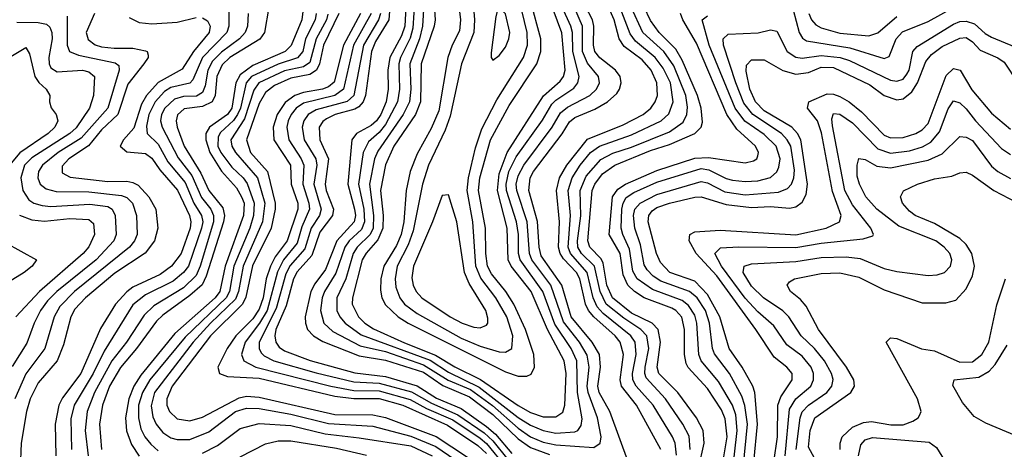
# Model space of a CAD drawing. Header units: inches. Extents: x 501365 to 657855, y 482276 to 547543.
# Tile 283 of 656: x 590651 to 593771, y 501211 to 502570. Entities that reach past the tile are written whole.
import ezdxf

# ---------------------------------------------------------------- set-up
doc = ezdxf.new("R2010")
doc.units = ezdxf.units.IN
doc.header["$MEASUREMENT"] = 0
doc.layers.add('A5590', color=7, linetype='Continuous')

msp = doc.modelspace()

# ---------------------------------------------------------------- linework, layer by layer
at = {"layer": 'A5590', "color": 5}
for points, elevation in [([(591878.5, 502690), (591871.7, 502550), (591860.4, 502519.6), (591823.3, 502450), (591817.1, 502410), (591818.9, 502350), (591812.6, 502310), (591795.4, 502270), (591781.5, 502250), (591764.6, 502235.4), (591717.9, 502210), (591703.2, 502190), (591690.9, 502050), (591712.2, 501970), (591714.7, 501950), (591710.5, 501930), (591655.6, 501870), (591620.4, 501779.6), (591586, 501734), (591573.9, 501710), (591555.9, 501630), (591556.3, 501610), (591563.1, 501590), (591581.6, 501570), (591612, 501552), (591726.7, 501506.7), (591810, 501492.9), (591930, 501454.3), (591992.2, 501412.2), (592076.4, 501376.4), (592150, 501320.8), (592230, 501243.3), (592270, 501216), (592330, 501194.3)], 2620), ([(591906.6, 502690), (591896.3, 502543.7), (591887.9, 502512.1), (591857.6, 502450), (591852.5, 502430), (591854.7, 502350), (591848.4, 502310), (591810, 502238.6), (591790, 502213.5), (591756.3, 502183.7), (591739.2, 502150), (591724.8, 502050), (591741.2, 501970), (591743.4, 501930), (591733.8, 501906.2), (591694.8, 501870), (591680.9, 501850), (591652.3, 501767.7), (591617.2, 501710), (591609.5, 501689.5), (591604.3, 501650), (591614.9, 501610), (591643.2, 501583.2), (591730, 501537.8), (591810, 501519.5), (591930, 501478.3), (592009, 501429), (592079.5, 501399.5), (592149.4, 501349.4), (592230, 501276.9), (592270, 501249.7), (592310, 501233.4), (592350, 501224.2), (592470, 501216.4), (592490.5, 501229.5), (592493.3, 501250), (592482.2, 501310), (592451.9, 501390), (592449.3, 501410), (592455.5, 501470), (592448.9, 501508.9), (592424.5, 501550), (592374.2, 501614.2), (592334.1, 501730), (592273.9, 501810), (592266.5, 501830), (592258.6, 501930), (592226, 502030), (592224.2, 502050), (592230, 502075.9), (592248.3, 502110), (592338, 502230), (592365, 502275), (592386.6, 502293.4), (592458, 502330), (592478.2, 502350), (592487.7, 502370), (592484.8, 502390), (592450, 502432.6), (592434.1, 502470), (592434.3, 502550), (592382.7, 502670)], 2640), ([(591935.4, 502690), (591927, 502550), (591917.4, 502510), (591887.3, 502430), (591890.2, 502349.8), (591886.3, 502310), (591866.4, 502270), (591785.6, 502154.4), (591775.7, 502130), (591759, 502050), (591772.4, 501950), (591770.5, 501910), (591761.1, 501890), (591720.3, 501850), (591707.5, 501830), (591684.1, 501750), (591656.1, 501690), (591656.1, 501650), (591665.1, 501630), (591682.6, 501610), (591733.2, 501573.2), (591952.1, 501492.1), (592010, 501454.3), (592107.2, 501407.2), (592230, 501311.5), (592270, 501286.6), (592309.9, 501270.1), (592350, 501261.4), (592410, 501265.4), (592419, 501270), (592430, 501285.4), (592432.8, 501307.2), (592418, 501390), (592416.1, 501490), (592398.1, 501530), (592346.7, 501606.7), (592309.1, 501710), (592236.4, 501810), (592231.2, 501830), (592231.3, 501890), (592225.5, 501930), (592193.8, 502030), (592192.1, 502050), (592201.3, 502090), (592224.1, 502135.9), (592308, 502252), (592337.6, 502302.4), (592350, 502315.9), (592406.4, 502353.6), (592419.1, 502370), (592423.5, 502390), (592403.9, 502470), (592402.3, 502530), (592397.6, 502550), (592369.6, 502609.6)], 2660), ([(592682.4, 501210), (592605.1, 501350), (592557.7, 501410), (592553.9, 501430), (592564.6, 501510), (592553.3, 501550), (592537.8, 501570), (592470.1, 501630.1), (592453.8, 501650), (592444.2, 501670), (592426.1, 501750), (592415.3, 501770), (592373.8, 501813.8), (592363.6, 501830), (592358.5, 501850), (592361.6, 501930), (592351.5, 502030), (592361, 502070), (592384.2, 502110), (592450, 502192.2), (592563.1, 502236.9), (592626, 502270), (592650.3, 502290), (592664.5, 502310), (592671.6, 502330), (592669.7, 502370), (592651.7, 502410), (592622.9, 502442.9), (592565.8, 502485.8), (592550.4, 502510), (592535, 502570), (592481.7, 502690)], 2580), ([(591554.7, 502650), (591545.4, 502570), (591511.6, 502488.4), (591492.3, 502470), (591390, 502424.8), (591350, 502395.7), (591335.9, 502370), (591322.7, 502290), (591309.4, 502270), (591252.4, 502230), (591241.2, 502210), (591241, 502190), (591253, 502150), (591290.5, 502090.5), (591337.6, 502037.6), (591354.1, 502010), (591361.9, 501990), (591360.4, 501950), (591302.5, 501790), (591284.8, 501710), (591270.1, 501689.9), (591143.1, 501576.9), (591035.1, 501444.9), (591012.3, 501410), (590996.4, 501370), (590986.2, 501310), (590989.3, 501269.3), (591005.2, 501225.2), (591029.2, 501189.2)], 2420), ([(591961.8, 502650), (591967.5, 502570), (591964.6, 502550), (591922.8, 502430), (591920.5, 502310), (591904.7, 502270), (591837, 502170), (591810, 502111.1), (591794.3, 502030), (591802.3, 501950), (591801.3, 501910), (591786.3, 501873.7), (591748.4, 501831.6), (591735.8, 501810), (591705.4, 501690), (591705, 501670), (591724.9, 501630), (591744.8, 501610), (591772, 501592), (591870, 501547.3), (591968.8, 501508.8), (592030, 501471.4), (592111, 501431), (592230, 501349.1), (592270, 501326.5), (592310, 501313.3), (592350, 501312.8), (592372.2, 501327.8), (592378.5, 501350), (592382.2, 501450), (592376.3, 501490), (592323.8, 501590), (592272, 501710), (592208, 501790), (592198.6, 501810), (592196, 501910), (592164.8, 502030), (592170, 502082.5), (592195.2, 502150), (592311.2, 502328.8), (592364, 502376), (592373.9, 502390), (592379.4, 502410), (592368.7, 502528.7), (592330.7, 502630.7)], 2680), ([(592037.8, 502650), (592047.4, 502570), (592044.7, 502535.3), (592021.4, 502490), (592007.9, 502450), (591978.8, 502281.2), (591954.7, 502225.3), (591910, 502145.9), (591888, 502090), (591875.9, 502030), (591868.5, 501930), (591860.2, 501890), (591844.9, 501855.1), (591804.6, 501790), (591795.3, 501750), (591794.4, 501714.4), (591798.9, 501690), (591810, 501667.5), (591849.7, 501630), (591881.4, 501610), (592190, 501455.6), (592230, 501441.5), (592258.2, 501441.8), (592271.8, 501448.1), (592282.4, 501470), (592280.3, 501510), (592253.6, 501590), (592216.8, 501670), (592191.5, 501710), (592145.5, 501765.5), (592133.2, 501790), (592127.5, 501830), (592126.8, 501910), (592104.3, 502030), (592108.6, 502070), (592142.9, 502190), (592201.8, 502298.2), (592289.4, 502430), (592302.1, 502470), (592302.7, 502510), (592269.5, 502630)], 2720), ([(592085.4, 502650), (592092.1, 502570), (592089.8, 502530), (592051, 502430), (592015.5, 502264.5), (591999.5, 502220.5), (591945.9, 502110), (591927.5, 502050), (591897.7, 501902.3), (591882, 501858), (591847.2, 501790), (591840.8, 501750), (591843.1, 501723.1), (591855, 501690), (591870.4, 501670), (591910, 501639.9), (592050, 501562.4), (592110, 501536.9), (592170, 501519.2), (592190, 501518.2), (592210, 501529.4), (592213.3, 501570), (592194.1, 501630), (592159.6, 501690), (592112.4, 501752.4), (592096.2, 501790), (592086.3, 501930), (592068.9, 502030), (592073.2, 502070), (592095, 502165), (592115.6, 502224.4), (592163.1, 502316.9), (592247.6, 502450), (592260.2, 502490), (592259.4, 502530), (592235.1, 502630)], 2740), ([(592582.1, 501162.1), (592521, 501330), (592487.6, 501390), (592482.5, 501410), (592491.5, 501470), (592488.4, 501510), (592465.4, 501550), (592398.2, 501630), (592368.4, 501730), (592302.8, 501822.8), (592296.5, 501850), (592291.7, 501931.7), (592264.7, 502030), (592268.2, 502070), (592279.2, 502090), (592370, 502209.4), (592393.1, 502246.9), (592410, 502260.8), (592473.4, 502286.6), (592513.8, 502310), (592542.9, 502337.1), (592551.7, 502350), (592556.5, 502370), (592553.1, 502390), (592539.3, 502410), (592489.1, 502449.1), (592473.5, 502470), (592469.2, 502490), (592470.3, 502549.7), (592465.7, 502570), (592419.2, 502659.2)], 2620), ([(592732.1, 501192.1), (592727.4, 501230), (592719.2, 501250), (592657.7, 501350), (592604.3, 501410), (592593.7, 501430), (592592.7, 501450), (592604.7, 501510), (592600.9, 501550), (592587.4, 501570), (592500.2, 501640.2), (592481, 501661), (592468, 501690), (592449.5, 501770), (592395.8, 501830), (592388.5, 501850), (592396.7, 501950), (592389.2, 502030), (592401.5, 502070), (592426.7, 502110), (592460.1, 502150), (592488, 502170), (592590, 502206), (592683, 502250), (592707.4, 502272.6), (592721.1, 502310), (592712.6, 502370), (592690, 502417.1), (592665, 502450), (592602.1, 502502.1), (592585.5, 502525.5), (592537.3, 502650)], 2560), ([(590887.8, 502590), (590861.2, 502530), (590867.6, 502507.6), (590890, 502491.1), (590910, 502484.8), (590950, 502479.7), (591010, 502479.6), (591050, 502472.1), (591054.8, 502470), (591057.9, 502457.9), (591058.5, 502450), (591044.7, 502430), (590993.9, 502366.1), (590961.5, 502270), (590910, 502221.9), (590868.6, 502171.4), (590806.3, 502130), (590786.1, 502106.1), (590785.8, 502085.8), (590811.5, 502071.5), (590930, 502058.5), (590990, 502059.1), (591010, 502055.4), (591026.3, 502046.3), (591060.2, 502010), (591082.3, 501970), (591088.8, 501910), (591078.1, 501870), (591048.3, 501831.7), (590952.5, 501767.5), (590859.2, 501690), (590826, 501654), (590812.7, 501630), (590790, 501540.7), (590770, 501490.4), (590710, 501421.2), (590684, 501370), (590672.4, 501330), (590655.3, 501230), (590652.3, 501150)], 2280), ([(591313.6, 502610), (591313.6, 502550), (591307.5, 502530), (591229.8, 502450.2), (591199.9, 502380.1), (591190, 502369.2), (591130, 502355.4), (591110, 502343.2), (591079.8, 502310), (591060.2, 502270), (591053, 502233), (591055.2, 502210), (591090, 502176.7), (591120.2, 502120.2), (591175.3, 502055.3), (591203.1, 501990), (591227.6, 501950), (591230.9, 501930), (591227.5, 501910), (591186.1, 501790), (591170, 501769.9), (591137.4, 501742.7), (591050, 501699.2), (591010, 501667.7), (590918.9, 501521.1), (590884.2, 501450), (590823.9, 501350), (590812.9, 501307.1), (590815.5, 501210)], 2340), ([(591375.1, 502590), (591373, 502550), (591365.6, 502530), (591347.8, 502510), (591290, 502467.8), (591261.5, 502438.5), (591247.3, 502410), (591238.7, 502361.3), (591230, 502339.4), (591211.4, 502328.6), (591170, 502326.9), (591141.1, 502318.9), (591110.5, 502290), (591100.7, 502270), (591097.4, 502250), (591102.3, 502230), (591152.9, 502132.9), (591196.9, 502076.9), (591227.4, 502007.4), (591256.4, 501970), (591265, 501950), (591264.7, 501930), (591223, 501790), (591210, 501761), (591170, 501721.7), (591075.9, 501664.1), (591045, 501635), (590989, 501550), (590942.5, 501490), (590888.1, 501390), (590864.4, 501330), (590858.2, 501270), (590867.6, 501190)], 2360), ([(591440.4, 502610), (591426.6, 502530), (591411.6, 502508.4), (591317.2, 502450), (591292.4, 502427.6), (591275.2, 502390), (591270.8, 502330), (591261.2, 502310), (591230, 502295.6), (591172, 502288), (591151.2, 502268.8), (591146.8, 502250), (591150, 502230), (591172.1, 502170), (591224.9, 502084.9), (591250, 502029.5), (591295, 501975), (591299.7, 501950), (591296.4, 501930), (591241.9, 501758.1), (591228.7, 501731.3), (591190, 501697.3), (591104.5, 501635.5), (591084.5, 501615.5), (591021.4, 501530), (590970.3, 501469.7), (590936.1, 501410), (590913.9, 501350), (590903.9, 501290), (590910.2, 501210.2)], 2380), ([(591590.8, 502590), (591587.1, 502570), (591556.1, 502510), (591548.3, 502470), (591530.9, 502449.1), (591470.5, 502429.5), (591385.4, 502390), (591368.7, 502370), (591350.4, 502290), (591341.6, 502270), (591328.7, 502251.3), (591287, 502213), (591280.3, 502199.7), (591278.7, 502170), (591288.2, 502150), (591323.2, 502103.2), (591359.4, 502070), (591372, 502052), (591394.3, 501990), (591392, 501950), (591380.3, 501910), (591329.9, 501790), (591315.3, 501710), (591305, 501690), (591174.9, 501565.1), (591063.9, 501430), (591039.9, 501390), (591028, 501350), (591027.2, 501310), (591035.4, 501275.4), (591047.5, 501250), (591066.2, 501226.2), (591090, 501206.1)], 2440), ([(591627.2, 502587.2), (591622.9, 502570), (591590.3, 502509.7), (591570, 502435.2), (591550, 502421.3), (591490, 502407.8), (591409.1, 502370), (591392.9, 502347.1), (591363.4, 502256.6), (591320.3, 502190), (591323.3, 502170), (591334.4, 502150), (591404.2, 502070), (591427.7, 501990), (591420.4, 501930), (591358.9, 501790), (591344, 501710), (591334.4, 501685.6), (591255.7, 501610), (591201.2, 501550), (591078.5, 501390), (591068, 501348), (591073.3, 501313.3), (591083.3, 501290), (591104.1, 501264.1), (591130, 501247), (591150, 501241.1), (591190, 501242), (591250, 501265.6), (591334.9, 501330), (591370, 501340.8), (591410, 501339.3), (591510, 501321.8), (591630, 501292), (591770, 501284.1), (591890, 501252.4), (591970, 501219.8), (592070, 501150.6)], 2460), ([(591662.7, 502590), (591613.9, 502490), (591600.9, 502430), (591591.3, 502410), (591570, 502397), (591510, 502385.5), (591458, 502362), (591430, 502339.4), (591410, 502305.3), (591370, 502190), (591382, 502150), (591436.6, 502090), (591460.3, 501990), (591460.5, 501970), (591448.3, 501910), (591388.4, 501791.6), (591367.9, 501692.1), (591357.4, 501670), (591256, 501570), (591134, 501410), (591117, 501370), (591117.3, 501350), (591125.2, 501330), (591150, 501306.5), (591190, 501301), (591230, 501312.1), (591346.4, 501373.6), (591370, 501378.4), (591410, 501375.7), (591650, 501320.9), (591770, 501319.7), (591810, 501311.6), (591970.6, 501250.6), (592070, 501185.9)], 2480), ([(591731.4, 502590), (591677.3, 502490), (591647.1, 502372.9), (591630, 502358.1), (591610.1, 502350), (591550, 502339.5), (591522.9, 502330), (591492.4, 502307.6), (591466.5, 502270), (591454.4, 502230), (591456.1, 502190), (591509.1, 502110), (591511.3, 502050), (591532.4, 501990), (591532.8, 501970), (591498.9, 501870), (591460.9, 501819.1), (591445.3, 501790), (591432.5, 501750), (591422.9, 501690), (591410, 501653.5), (591390, 501623), (591336.3, 501570), (591307.9, 501530), (591279.3, 501470), (591283.7, 501450), (591310, 501440.8), (591410, 501435.1), (591650, 501378.3), (591710, 501371), (591790, 501371.5), (591865.3, 501350), (592006.8, 501286.8), (592102.7, 501222.7), (592130, 501197.1)], 2520), ([(591764.2, 502590), (591709.1, 502490), (591677.3, 502350), (591649.3, 502330.7), (591550, 502306), (591527.4, 502290), (591510.8, 502270), (591501.5, 502250), (591497.5, 502230), (591504.3, 502190), (591542.8, 502130), (591550.9, 502110), (591548.2, 502050), (591567.6, 501990), (591569.7, 501970), (591545.1, 501914.8), (591530, 501862.6), (591487.4, 501810), (591467.4, 501772.6), (591435.2, 501650), (591410.7, 501609.3), (591365, 501550), (591353.4, 501510), (591360.7, 501490), (591399.2, 501470), (591636.6, 501410), (591710, 501397), (591790, 501395.4), (591888, 501368), (591939.6, 501339.6), (592023.2, 501303.2), (592110, 501245.2), (592130, 501228.8), (592190, 501154.8)], 2540), ([(591794.7, 502590), (591787.5, 502570), (591740.4, 502490), (591709.6, 502330), (591688.7, 502311.3), (591590, 502285.4), (591565, 502270), (591551.2, 502250), (591546.1, 502230), (591552.2, 502190), (591589.7, 502129.7), (591592.5, 502110), (591583.3, 502050), (591606.7, 501970), (591601.2, 501950), (591574.8, 501910), (591555, 501845), (591508.3, 501791.7), (591494.1, 501765.9), (591464, 501656), (591410.3, 501550), (591409.5, 501530), (591416.2, 501516.2), (591425.8, 501505.8), (591456.4, 501490), (591590, 501452.8), (591710, 501424.5), (591790, 501420), (591892.6, 501392.6), (591956.1, 501356.1), (592039.5, 501319.5), (592122.3, 501262.3), (592150, 501237.1), (592197.9, 501177.9)], 2560), ([(591823.2, 502596.8), (591820.3, 502570), (591778.8, 502501.2), (591765.3, 502470), (591746.3, 502330), (591739.4, 502310), (591725.8, 502294.2), (591712.9, 502287.1), (591650.1, 502270), (591623.2, 502256.8), (591611.7, 502248.3), (591600.4, 502230), (591602.2, 502190), (591629.5, 502130), (591618.7, 502050), (591621.9, 502030), (591645.5, 501970), (591642.6, 501950), (591602.2, 501897.8), (591576.2, 501823.8), (591530, 501772.6), (591518.3, 501750), (591495.2, 501664.8), (591463.1, 501590), (591459.5, 501570), (591462.2, 501550), (591473.4, 501533.4), (591490, 501521.6), (591571.4, 501491.4), (591712.6, 501452.6), (591810, 501440.9), (591910, 501411.7), (591972, 501372), (592050, 501340.1), (592130, 501282.8), (592158.4, 501258.4), (592210, 501196.8)], 2580), ([(592775.8, 501210), (592772.3, 501252.3), (592752.3, 501290), (592697.7, 501370), (592636.2, 501436.2), (592631.8, 501450), (592633.1, 501470), (592644.1, 501530), (592637.6, 501570), (592619.5, 501590), (592565, 501625), (592508.8, 501670), (592490, 501709.9), (592472.4, 501790), (592431.3, 501830), (592420, 501850), (592418.8, 501870), (592429.5, 501949.5), (592426.7, 502030), (592445.4, 502074.6), (592491.9, 502128.1), (592530, 502147.7), (592590, 502167), (592710, 502215.6), (592753.7, 502246.3), (592765.3, 502270), (592767.2, 502292.8), (592761.4, 502330), (592724, 502424), (592691.7, 502470), (592625.9, 502530), (592588.3, 502610)], 2540), ([(592802, 501150), (592819.6, 501230), (592816.5, 501270), (592795.5, 501310), (592736.2, 501390), (592675.8, 501450), (592671.1, 501470), (592681.6, 501550), (592674, 501590), (592654.9, 501610), (592590, 501641.2), (592529.6, 501689.6), (592511.5, 501730), (592499.6, 501799.6), (592493, 501813), (592457.3, 501850), (592451.2, 501870), (592465.4, 502030), (592473.8, 502050), (592497.9, 502082.1), (592536.3, 502110), (592650, 502155.8), (592710, 502174.8), (592790.1, 502209.9), (592809.9, 502230), (592814.1, 502245.9), (592810.2, 502289.8), (592798.2, 502330), (592750, 502442), (592730, 502476.4), (592676.7, 502530), (592650, 502567.8), (592629.7, 502610)], 2520), ([(592872.5, 501130), (592892.4, 501250), (592886.8, 501306.8), (592874.9, 501334.9), (592830, 501403), (592769, 501469), (592762.3, 501482.3), (592757.9, 501510), (592757.9, 501590), (592748.6, 501628.6), (592730.2, 501650), (592717.6, 501657.6), (592630, 501690.2), (592599, 501710), (592577.6, 501730), (592562.7, 501762.7), (592553.7, 501830), (592518.9, 501890), (592529.8, 502010), (592546.5, 502033.5), (592570, 502049.5), (592670, 502092.9), (592790, 502132.4), (592833.8, 502133.8), (592950, 502116.8), (592976.2, 502123.8), (592986.2, 502130), (592990, 502139.3), (592992, 502150), (592982.8, 502170), (592923.3, 502223.3), (592891.8, 502270), (592795.8, 502495.8), (592752.1, 502570), (592745, 502590)], 2480), ([(593101.4, 502601.4), (593120.4, 502530), (593131.7, 502511.7), (593143.7, 502503.7), (593281.2, 502481.2), (593390, 502447.2), (593406.4, 502453.6), (593427.7, 502510), (593448.3, 502531.7), (593530, 502564.1), (593610, 502609)], 2460), ([(593151.6, 502590), (593159.9, 502570), (593173.6, 502553.6), (593190, 502544.6), (593250, 502527.7), (593341.1, 502518.9), (593370, 502529.1), (593430, 502579.9)], 2480), ([(590642.2, 502562.2), (590710, 502561.2), (590735.5, 502555.5), (590746.1, 502546.1), (590752.9, 502530), (590754.1, 502510), (590743, 502450), (590744.1, 502430), (590750, 502418), (590770, 502405.1), (590850, 502410.7), (590870, 502404.7), (590888.3, 502390), (590884.7, 502330), (590872.7, 502290), (590830, 502227.4), (590810.1, 502209.9), (590690, 502133.1), (590666.6, 502110), (590654.7, 502070), (590660.7, 502030), (590680.3, 502000.3), (590695.7, 501990), (590721.9, 501981.9), (590750, 501979.4), (590873.4, 501986.6), (590930, 501978.6), (590944.1, 501970), (590953.8, 501950), (590957, 501890), (590949, 501870), (590893.4, 501810), (590768.9, 501710), (590739.3, 501680.7), (590716.6, 501650), (590696.4, 501610), (590673.6, 501546.4), (590627.7, 501472.3)], 2240), ([(590801.7, 502581.7), (590801.4, 502490), (590809.3, 502469.3), (590837.9, 502457.9), (590953.4, 502433.4), (590964.7, 502424.7), (590966.1, 502410), (590929.8, 502290), (590845.3, 502194.7), (590772.7, 502150), (590723.3, 502110), (590710.4, 502090), (590708.2, 502070), (590716.3, 502050), (590734.9, 502034.9), (590766.2, 502026.2), (590870, 502025.4), (590974.1, 502014.1), (590990, 502006.9), (591008.5, 501990), (591021.4, 501950), (591022.8, 501890), (591015.2, 501870), (590999.4, 501850), (590824.3, 501710), (590778, 501662), (590760.8, 501630), (590731, 501530), (590670, 501449.4), (590635.7, 501370)], 2260), ([(591230, 502575.6), (591246.3, 502566.3), (591254.7, 502550), (591250.9, 502530), (591201.6, 502470), (591166.3, 502413.7), (591090, 502371.7), (591052.4, 502330), (591037.5, 502302.5), (591012.9, 502227.1), (590979.5, 502190), (590969.7, 502170), (590990, 502152.1), (591050, 502146.3), (591070, 502131.5), (591094.8, 502094.8), (591150.6, 502030.6), (591189.2, 501950), (591193.5, 501930), (591191.2, 501910), (591162.8, 501830), (591131.8, 501790), (591096.1, 501763.9), (591010, 501723.3), (590990, 501708.8), (590954.1, 501670), (590907.5, 501592.5), (590844.8, 501450), (590787.1, 501372.9), (590774.9, 501350), (590763.6, 501290), (590765.1, 501190)], 2320), ([(590997.4, 502577.4), (591030, 502561.6), (591070, 502557), (591150, 502562), (591210, 502576.7)], 2320), ([(592908.5, 501130), (592924.4, 501270), (592919.9, 501319.9), (592909.3, 501350), (592865.2, 501425.2), (592810.3, 501490.3), (592803.1, 501510), (592796.4, 501610), (592790, 501635.3), (592770, 501665.9), (592750, 501681.1), (592656.1, 501716.1), (592607.3, 501750), (592594.2, 501774.2), (592583.4, 501843.4), (592561.6, 501890), (592557.2, 501910), (592558.5, 501970), (592562.7, 501990), (592572.9, 502007.1), (592596.8, 502023.2), (592670, 502055.8), (592810, 502099.5), (592834.8, 502094.8), (592890, 502067.9), (592910, 502062.8), (592950, 502058), (592990, 502060.4), (593030, 502070.8), (593050, 502088.7), (593056.6, 502103.4), (593060.1, 502130), (593047.7, 502170), (593010, 502207), (592948.7, 502248.7), (592917.8, 502290), (592835.3, 502490), (592813.6, 502570), (592830, 502581.9)], 2460), ([(592943.7, 501150), (592957.1, 501290), (592948.7, 501348.7), (592938.7, 501378.7), (592900.3, 501450), (592852.4, 501512.4), (592846.4, 501530), (592836.2, 501610), (592824.2, 501650), (592797.5, 501690), (592773.7, 501710), (592682.1, 501742.1), (592658.3, 501758.3), (592638.9, 501778.9), (592630, 501794.5), (592617.7, 501857.7), (592599.6, 501910), (592595.4, 501950), (592600.4, 501970), (592616.5, 501990), (592670, 502017.4), (592810, 502058.4), (592830, 502053.5), (592884.9, 502024.9), (592950, 502016), (593055.6, 502024.4), (593084.3, 502035.7), (593096.8, 502050), (593104.2, 502070), (593105.7, 502094.3), (593093.9, 502170), (593083, 502190), (593064.7, 502210), (592974.4, 502270), (592945.6, 502305.6), (592919.6, 502370), (592881, 502490), (592879.5, 502510), (592895.6, 502524.4), (592990.9, 502529.1), (593030, 502538.3), (593050, 502534.2), (593082.3, 502470), (593110, 502451.1), (593130, 502447.9), (593190, 502457.2), (593250.6, 502450.6), (593280.6, 502440.6), (593410, 502379.2), (593430, 502375.1), (593450, 502382.1), (593462.2, 502397.8), (593469, 502410), (593480.8, 502470), (593494.2, 502485.8), (593610, 502555.6), (593630, 502564.1), (593650, 502565.7), (593676.8, 502556.8), (593710, 502526.5), (593730, 502515.2), (593804.4, 502484.4)], 2440), ([(592976.9, 501170), (592989.2, 501290), (592980.1, 501390), (592974.4, 501410), (592940.5, 501470), (592898.9, 501530), (592869.6, 501630), (592830, 501700.6), (592790, 501742.4), (592710.5, 501770.5), (592681.6, 501801.6), (592668.9, 501830), (592642.7, 501930), (592644, 501950), (592654.9, 501965.1), (592670, 501975.4), (592710, 501990), (592790, 502008.4), (592810, 502009.3), (592890, 501985.4), (592970, 501976), (593030, 501978.8), (593090, 501973.9), (593110, 501977.7), (593130, 501992.2), (593142.6, 502017.4), (593147, 502050), (593125.6, 502190), (593115.7, 502210), (593097.5, 502230), (593010, 502282.1), (592982.1, 502310), (592964, 502350), (592952.4, 502407.6), (592954, 502426), (592970, 502442.7), (593010, 502443.6), (593069.3, 502409.3), (593110, 502398.2), (593150, 502402.7), (593190, 502419.4), (593230, 502418.7), (593344.5, 502364.5), (593390.2, 502330.2), (593430, 502316.7), (593450, 502319.9), (593477.8, 502342.2), (593495.4, 502370), (593522.3, 502437.7), (593539.7, 502460.3), (593574.3, 502485.6), (593630, 502512), (593650, 502514.2), (593670, 502500.6), (593693.9, 502473.9), (593749.8, 502449.8), (593770, 502436.1), (593814, 502370)], 2420), ([(590612.5, 502447.5), (590670, 502482.6), (590682.5, 502462.5), (590699.2, 502390), (590711.4, 502371.4), (590735.1, 502350), (590746.7, 502330), (590746, 502310), (590751.3, 502291.3), (590767, 502270), (590772.2, 502250), (590761.9, 502230), (590741.4, 502210), (590651.5, 502148.5), (590623.7, 502116.3)], 2220), ([(593040.9, 501170), (593051.9, 501250), (593053, 501350), (593063, 501377), (593098.4, 501430), (593098.5, 501450), (593082.1, 501470), (593041.8, 501501.8), (592983.4, 501590), (592859.4, 501759.4), (592794.1, 501830), (592771.8, 501870), (592773.9, 501890), (592790, 501898.5), (592870, 501904.5), (593110, 501888.9), (593206.2, 501910), (593248.7, 501930), (593253.6, 501950), (593226.4, 502026.4), (593192, 502211.9), (593178.4, 502250), (593147.5, 502290), (593151.3, 502310), (593210, 502335.2), (593230, 502334.4), (593250, 502327.5), (593279.5, 502310), (593318.2, 502278.2), (593390, 502204.3), (593410, 502196.3), (593450, 502196.9), (593490.4, 502210), (593510, 502221.6), (593530, 502241.3), (593586.1, 502393.9), (593610, 502415.7), (593630.4, 502410), (593668.2, 502348.2), (593730, 502274.4), (593790, 502223.3)], 2380), ([(593076.1, 501190), (593090, 501338), (593109.7, 501370), (593157.3, 501410), (593166.5, 501430), (593165.9, 501450), (593158.6, 501470), (593130, 501505.7), (593081.4, 501541.4), (593040.8, 501600.8), (592990, 501645.2), (592950, 501688.3), (592875.1, 501790), (592853.9, 501830), (592872, 501848), (592930, 501851.4), (593110, 501849.4), (593190, 501862.7), (593323.5, 501876.5), (593353.8, 501886.2), (593356.2, 501890), (593348.2, 501910), (593290, 501984.6), (593265.9, 502030), (593226, 502234), (593224.1, 502255.9), (593230, 502273.2), (593250, 502270.8), (593290, 502243.6), (593370, 502161.8), (593410, 502147.6), (593470, 502155.4), (593511.7, 502168.3), (593537.7, 502182.3), (593565.1, 502214.9), (593592.4, 502287.6), (593610, 502313.4), (593630, 502307.3), (593650, 502288.3), (593679.5, 502250), (593762.3, 502162.3), (593790, 502143.3)], 2360), ([(593111.7, 501210), (593123.9, 501310), (593130.6, 501329.4), (593150.3, 501349.7), (593208.8, 501390), (593224.7, 501410), (593228.2, 501431.8), (593223.5, 501450), (593201, 501490), (593169.8, 501529.8), (593126.8, 501570), (593088.5, 501630), (593069.2, 501649.2), (593007.5, 501690), (592970, 501727.2), (592943.5, 501770), (592946, 501790), (592970, 501797), (593110, 501804.6), (593190, 501817.5), (593270, 501819.5), (593314, 501814), (593390, 501782.9), (593430, 501772.7), (593530, 501760.6), (593557.6, 501762.4), (593580.9, 501770), (593599.9, 501790), (593604.1, 501810), (593597.7, 501830), (593580.6, 501850), (593553.5, 501870), (593436.9, 501916.9), (593366.8, 501970), (593331.8, 502010), (593311.7, 502050), (593304.9, 502075.1), (593304.2, 502110), (593310, 502131), (593330, 502127.7), (593367.1, 502107.1), (593410, 502101.3), (593530, 502125.6), (593573.9, 502146.1), (593630, 502200.6), (593650, 502198.5), (593670, 502187.9), (593730, 502106.7), (593750, 502089.7), (593790, 502067.5)], 2340), ([(593187.8, 501150), (593150, 501217.4), (593155.1, 501270), (593170.1, 501309.9), (593284.2, 501390), (593296.4, 501410), (593294.2, 501430), (593270.3, 501470), (593181.9, 501590), (593143.2, 501663.2), (593124.8, 501684.8), (593093.7, 501710), (593082.5, 501730), (593090, 501740.7), (593106.3, 501750), (593190, 501767), (593250, 501768.5), (593310, 501754.8), (593390, 501715.5), (593510, 501674.3), (593585.6, 501674.4), (593617, 501683), (593650, 501718.6), (593670, 501759.3), (593675.8, 501790), (593667.8, 501830), (593650, 501858.9), (593630, 501878), (593550, 501924.8), (593488.8, 501950), (593470, 501964.1), (593448.7, 501990), (593441.6, 502010), (593451.4, 502028.6), (593495.4, 502050), (593550, 502066.9), (593604.8, 502075.2), (593630, 502085.5), (593650, 502087.6), (593670, 502078.2), (593737.3, 502030), (593810, 501992)], 2320), ([(590650, 501951.5), (590690, 501936.7), (590730, 501932.6), (590810, 501940.8), (590870, 501937.9), (590885.2, 501925.2), (590887.7, 501890), (590870, 501851.1), (590852.1, 501830), (590713.7, 501710), (590639.3, 501630)], 2220), ([(590605.1, 501865.1), (590704.1, 501810), (590691, 501790), (590665.4, 501770), (590556.5, 501703.5)], 2180), ([(593250.8, 501210), (593250.6, 501230), (593257.1, 501250), (593290, 501280.5), (593324.2, 501295.8), (593350, 501298), (593411.6, 501288.4), (593450, 501288.1), (593481, 501299), (593498.3, 501310), (593502.3, 501317.7), (593507.3, 501330), (593495.3, 501370), (593396.8, 501550), (593410, 501563.2), (593430, 501560.9), (593508.7, 501528.7), (593550, 501522.6), (593630, 501486.3), (593670, 501487.4), (593699.4, 501510), (593721.9, 501550), (593747.5, 501667.5), (593774.9, 501750)], 2280), ([(593810, 501251.8), (593712.7, 501292.7), (593674.8, 501314.8), (593638.1, 501358.1), (593607.7, 501412.3), (593612, 501430), (593690, 501438.3), (593722.6, 501457.4), (593741.4, 501478.6), (593779.8, 501540.2)], 2260), ([(591230, 501197.8), (591277.7, 501222.3), (591350, 501276.7), (591410, 501291.7), (591510, 501285.5), (591618.9, 501258.9), (591727.1, 501247.1), (591890, 501221.4), (591958.1, 501190)], 2440), ([(593308.5, 501190), (593315.7, 501224.3), (593330, 501240.1), (593352.6, 501247.4), (593532.9, 501232.9), (593555.8, 501215.8), (593590, 501161.6)], 2260), ([(591350, 501186.2), (591430, 501227.5), (591470, 501237.7), (591510, 501237.7), (591654.4, 501214.4), (591750, 501192.4)], 2420)]:
    msp.add_lwpolyline(points, dxfattribs=dict(at, elevation=elevation))
at = {"layer": 'A5590', "color": 5, "elevation": 2760}
for points in [[(592170, 502621.2), (592159.4, 502580.6), (592145.4, 502465.4), (592145.3, 502450), (592150, 502441.6), (592170, 502457), (592190, 502483.2), (592201.1, 502510), (592203.6, 502530), (592190, 502588.2), (592179.3, 502599.3)], [(592010, 502016), (591990, 502014), (591959.1, 501930), (591898.8, 501790), (591893.6, 501753.6), (591897.6, 501730), (591907.3, 501710), (591925.1, 501690), (592014.6, 501630), (592052.6, 501610), (592090, 501597.1), (592110, 501595.2), (592130, 501603), (592134.8, 501610), (592134.7, 501625.3), (592127.9, 501650), (592075.3, 501735.3), (592060, 501770), (592036.6, 501930)]]:
    msp.add_lwpolyline(points, close=True, dxfattribs=at)

doc.saveas('drawing.dxf')
